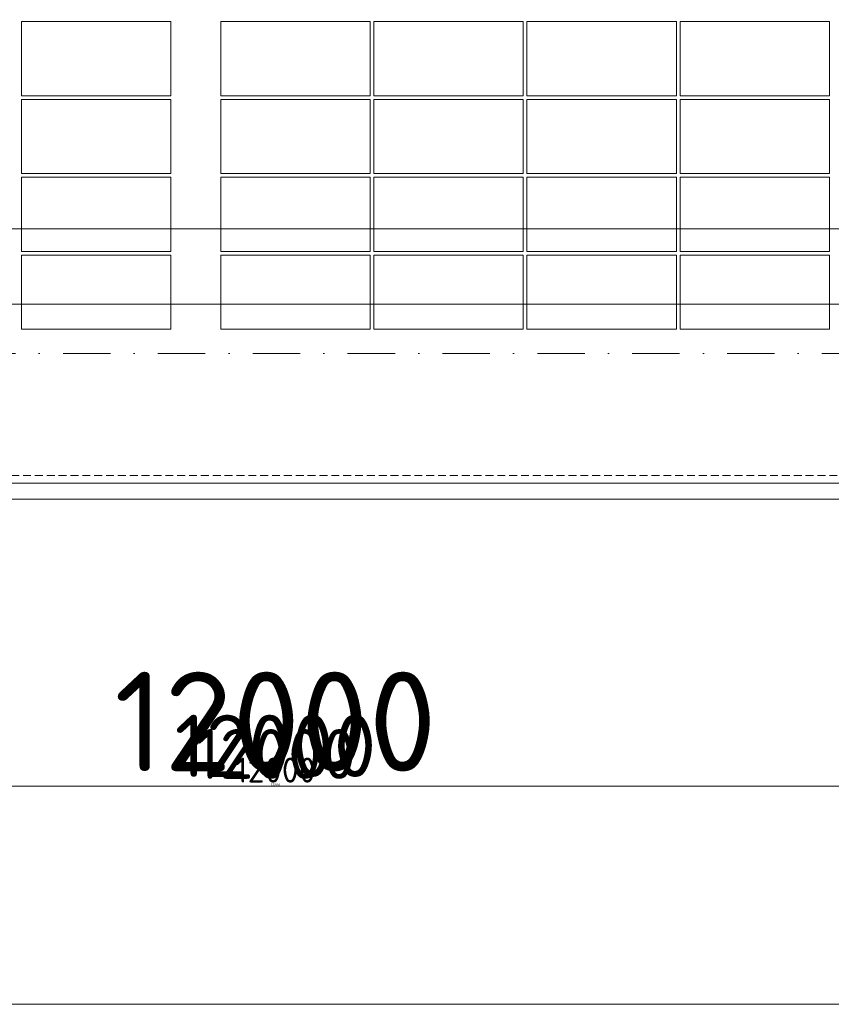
# Model space of a CAD drawing. Header units: millimetres. Extents: x -15830 to 4680139, y -28864 to 2281735.
# Tile 454 of 577: x 320424 to 326944, y 239058 to 246963. Entities that reach past the tile are written whole.
import ezdxf

# ---------------------------------------------------------------- set-up
doc = ezdxf.new("R2010")
doc.units = ezdxf.units.MM
for name, pattern in [('CENTERX2', [101.6, 63.5, -12.7, 12.7, -12.7]), ('DASHDOT', [25.4, 12.7, -6.35, 0, -6.35]), ('DASHED', [19.05, 12.7, -6.35]), ('HIDDEN', [9.525, 6.35, -3.175])]:
    doc.linetypes.add(name, pattern=pattern)
for name, color, linetype, lineweight in [('A99_FVE', 30, 'Continuous', 5), ('A99_N_kce-pod', 7, 'DASHED', 20), ('A99_N_koty-200', 5, 'Continuous', 5), ('A99_N_koty-200 @ 1', 5, 'Continuous', 5), ('A99_N_koty-200 @ 10', 5, 'Continuous', 5), ('A99_N_koty-200 @ 100', 5, 'Continuous', 5), ('A99_N_koty-200 @ 200', 5, 'Continuous', 5), ('A99_N_koty-200 @ 250 (1)', 5, 'Continuous', 5), ('A99_N_koty-200 @ 250 (2)', 5, 'Continuous', 5), ('A99_N_koty-200 @ 400', 5, 'Continuous', 5), ('A99_S_kce-pohl', 7, 'Continuous', 5), ('A99_S_osy', 1, 'CENTERX2', 5)]:
    doc.layers.add(name, color=color, linetype=linetype, lineweight=lineweight)
doc.styles.add('A99_kota', font='isocpeur.ttf', dxfattribs={"height": 2})
doc.dimstyles.new('A99_kota_200 new', dxfattribs={"dimscale": 200, "dimtxt": 2, "dimasz": 1.2, "dimexe": 0.5, "dimexo": 1.5, "dimgap": 0.3, "dimtad": 1, "dimdec": 0, "dimzin": 3, "dimdsep": 46, "dimtxsty": 'A99_kota', "dimblk": 'ARCHTICK', "dimcen": 2.5, "dimazin": 2, "dimtfac": 0.75, "dimtdec": 0, "dimtmove": 2, "dimatfit": 0, "dimfxl": 0, "dimtolj": 1, "dimtzin": 0, "dimlwd": 5, "dimlwe": 5, "dimarcsym": 0})

# ---------------------------------------------------------------- blocks, each defined once
blk = doc.blocks.new('_ArchTick')
at = {"color": 0, "linetype": 'ByBlock', "const_width": 0.15}
blk.add_lwpolyline([(-0.5, -0.5), (0.5, 0.5)], dxfattribs=at)
blk = doc.blocks.new('*D237')
at = {"layer": 'A99_N_koty-200', "color": 0, "linetype": 'Continuous', "lineweight": 5, "ltscale": 10, "transparency": 16777216}
for p, q in [((316479, 241208.3), (316479, 240758.3)), ((328479, 241208.3), (328479, 240758.3)), ((328479, 240808.3), (316479, 240808.3))]:
    blk.add_line(p, q, dxfattribs=at)
at = {"layer": 'Defpoints', "color": 0, "linetype": 'Continuous', "ltscale": 10, "transparency": 16777216}
for p in [(316479, 243683.3), (328479, 243683.3), (316479, 240808.3)]:
    blk.add_point(p, dxfattribs=at)
at = {"layer": 'A99_N_koty-200', "color": 0, "linetype": 'Continuous', "lineweight": 5, "ltscale": 10, "transparency": 16777216, "xscale": 120, "yscale": 120, "zscale": 120, "rotation": 180}
blk.add_blockref('_ArchTick', (316479, 240808.3), dxfattribs=at)
at = {"layer": 'A99_N_koty-200', "color": 0, "linetype": 'Continuous', "lineweight": 5, "ltscale": 10, "transparency": 16777216, "xscale": 120, "yscale": 120, "zscale": 120}
blk.add_blockref('_ArchTick', (328479, 240808.3), dxfattribs=at)
at = {"layer": 'A99_N_koty-200', "color": 0, "linetype": 'Continuous', "ltscale": 10, "transparency": 16777216, "insert": (322479, 240938.3), "char_height": 200, "attachment_point": 5, "style": 'A99_kota'}
blk.add_mtext('\\A1;12000', dxfattribs=at)
blk = doc.blocks.new('*D238')
at = {"layer": 'A99_N_koty-200', "color": 0, "linetype": 'Continuous', "lineweight": 5, "ltscale": 10, "transparency": 16777216}
for p, q in [((316479, 241608.3), (316479, 240708.3)), ((328479, 241608.3), (328479, 240708.3)), ((328479, 240808.3), (316479, 240808.3))]:
    blk.add_line(p, q, dxfattribs=at)
at = {"layer": 'Defpoints', "color": 0, "linetype": 'Continuous', "ltscale": 10, "transparency": 16777216}
for p in [(316479, 243683.3), (328479, 243683.3), (316479, 240808.3)]:
    blk.add_point(p, dxfattribs=at)
at = {"layer": 'A99_N_koty-200', "color": 0, "linetype": 'Continuous', "lineweight": 5, "ltscale": 10, "transparency": 16777216, "xscale": 240, "yscale": 240, "zscale": 240, "rotation": 180}
blk.add_blockref('_ArchTick', (316479, 240808.3), dxfattribs=at)
at = {"layer": 'A99_N_koty-200', "color": 0, "linetype": 'Continuous', "lineweight": 5, "ltscale": 10, "transparency": 16777216, "xscale": 240, "yscale": 240, "zscale": 240}
blk.add_blockref('_ArchTick', (328479, 240808.3), dxfattribs=at)
at = {"layer": 'A99_N_koty-200', "color": 0, "linetype": 'Continuous', "ltscale": 10, "transparency": 16777216, "insert": (322479, 241068.3), "char_height": 400, "attachment_point": 5, "style": 'A99_kota'}
blk.add_mtext('\\A1;12000', dxfattribs=at)
blk = doc.blocks.new('*D239')
at = {"layer": 'A99_N_koty-200', "color": 0, "linetype": 'Continuous', "lineweight": 5, "ltscale": 10, "transparency": 16777216}
for p, q in [((316479, 240812.3), (316479, 240807.8)), ((328479, 240808.3), (316479, 240808.3)), ((328479, 240812.3), (328479, 240807.8))]:
    blk.add_line(p, q, dxfattribs=at)
at = {"layer": 'Defpoints', "color": 0, "linetype": 'Continuous', "ltscale": 10, "transparency": 16777216}
for p in [(316479, 243683.3), (328479, 243683.3), (316479, 240808.3)]:
    blk.add_point(p, dxfattribs=at)
at = {"layer": 'A99_N_koty-200', "color": 0, "linetype": 'Continuous', "lineweight": 5, "ltscale": 10, "transparency": 16777216, "xscale": 1.2, "yscale": 1.2, "zscale": 1.2, "rotation": 180}
blk.add_blockref('_ArchTick', (316479, 240808.3), dxfattribs=at)
at = {"layer": 'A99_N_koty-200', "color": 0, "linetype": 'Continuous', "lineweight": 5, "ltscale": 10, "transparency": 16777216, "xscale": 1.2, "yscale": 1.2, "zscale": 1.2}
blk.add_blockref('_ArchTick', (328479, 240808.3), dxfattribs=at)
at = {"layer": 'A99_N_koty-200', "color": 0, "linetype": 'Continuous', "ltscale": 10, "transparency": 16777216, "insert": (322479, 240809.6), "char_height": 2, "attachment_point": 5, "style": 'A99_kota'}
blk.add_mtext('\\A1;12000', dxfattribs=at)
blk = doc.blocks.new('*D240')
at = {"layer": 'A99_N_koty-200', "color": 0, "linetype": 'Continuous', "lineweight": 5, "ltscale": 10, "transparency": 16777216}
for p, q in [((316479, 242408.3), (316479, 240608.3)), ((328479, 242408.3), (328479, 240608.3)), ((328479, 240808.3), (316479, 240808.3))]:
    blk.add_line(p, q, dxfattribs=at)
at = {"layer": 'Defpoints', "color": 0, "linetype": 'Continuous', "ltscale": 10, "transparency": 16777216}
for p in [(316479, 243683.3), (328479, 243683.3), (316479, 240808.3)]:
    blk.add_point(p, dxfattribs=at)
at = {"layer": 'A99_N_koty-200', "color": 0, "linetype": 'Continuous', "lineweight": 5, "ltscale": 10, "transparency": 16777216, "xscale": 480, "yscale": 480, "zscale": 480, "rotation": 180}
blk.add_blockref('_ArchTick', (316479, 240808.3), dxfattribs=at)
at = {"layer": 'A99_N_koty-200', "color": 0, "linetype": 'Continuous', "lineweight": 5, "ltscale": 10, "transparency": 16777216, "xscale": 480, "yscale": 480, "zscale": 480}
blk.add_blockref('_ArchTick', (328479, 240808.3), dxfattribs=at)
at = {"layer": 'A99_N_koty-200', "color": 0, "linetype": 'Continuous', "ltscale": 10, "transparency": 16777216, "insert": (322479, 241328.3), "char_height": 800, "attachment_point": 5, "style": 'A99_kota'}
blk.add_mtext('\\A1;12000', dxfattribs=at)
blk = doc.blocks.new('*D241')
at = {"layer": 'A99_N_koty-200', "color": 0, "linetype": 'Continuous', "lineweight": 5, "ltscale": 10, "transparency": 16777216}
for p, q in [((316479, 240848.3), (316479, 240803.3)), ((328479, 240808.3), (316479, 240808.3)), ((328479, 240848.3), (328479, 240803.3))]:
    blk.add_line(p, q, dxfattribs=at)
at = {"layer": 'Defpoints', "color": 0, "linetype": 'Continuous', "ltscale": 10, "transparency": 16777216}
for p in [(316479, 243683.3), (328479, 243683.3), (316479, 240808.3)]:
    blk.add_point(p, dxfattribs=at)
at = {"layer": 'A99_N_koty-200', "color": 0, "linetype": 'Continuous', "lineweight": 5, "ltscale": 10, "transparency": 16777216, "xscale": 12, "yscale": 12, "zscale": 12, "rotation": 180}
blk.add_blockref('_ArchTick', (316479, 240808.3), dxfattribs=at)
at = {"layer": 'A99_N_koty-200', "color": 0, "linetype": 'Continuous', "lineweight": 5, "ltscale": 10, "transparency": 16777216, "xscale": 12, "yscale": 12, "zscale": 12}
blk.add_blockref('_ArchTick', (328479, 240808.3), dxfattribs=at)
at = {"layer": 'A99_N_koty-200', "color": 0, "linetype": 'Continuous', "ltscale": 10, "transparency": 16777216, "insert": (322479, 240821.3), "char_height": 20, "attachment_point": 5, "style": 'A99_kota'}
blk.add_mtext('\\A1;12000', dxfattribs=at)
blk = doc.blocks.new('*D242')
at = {"layer": 'A99_N_koty-200', "color": 0, "linetype": 'Continuous', "lineweight": 5, "ltscale": 10, "transparency": 16777216}
for p, q in [((316479, 241808.3), (316479, 240683.3)), ((328479, 241808.3), (328479, 240683.3)), ((328479, 240808.3), (316479, 240808.3))]:
    blk.add_line(p, q, dxfattribs=at)
at = {"layer": 'Defpoints', "color": 0, "linetype": 'Continuous', "ltscale": 10, "transparency": 16777216}
for p in [(316479, 243683.3), (328479, 243683.3), (316479, 240808.3)]:
    blk.add_point(p, dxfattribs=at)
at = {"layer": 'A99_N_koty-200', "color": 0, "linetype": 'Continuous', "lineweight": 5, "ltscale": 10, "transparency": 16777216, "xscale": 300, "yscale": 300, "zscale": 300, "rotation": 180}
blk.add_blockref('_ArchTick', (316479, 240808.3), dxfattribs=at)
at = {"layer": 'A99_N_koty-200', "color": 0, "linetype": 'Continuous', "lineweight": 5, "ltscale": 10, "transparency": 16777216, "xscale": 300, "yscale": 300, "zscale": 300}
blk.add_blockref('_ArchTick', (328479, 240808.3), dxfattribs=at)
at = {"layer": 'A99_N_koty-200', "color": 0, "linetype": 'Continuous', "ltscale": 10, "transparency": 16777216, "insert": (322479, 241133.3), "char_height": 500, "attachment_point": 5, "style": 'A99_kota'}
blk.add_mtext('\\A1;12000', dxfattribs=at)
blk = doc.blocks.new('*D243')
at = {"layer": 'A99_N_koty-200', "color": 0, "linetype": 'Continuous', "lineweight": 5, "ltscale": 10, "transparency": 16777216}
for p, q in [((316479, 241808.3), (316479, 240683.3)), ((328479, 241808.3), (328479, 240683.3)), ((328479, 240808.3), (316479, 240808.3))]:
    blk.add_line(p, q, dxfattribs=at)
at = {"layer": 'Defpoints', "color": 0, "linetype": 'Continuous', "ltscale": 10, "transparency": 16777216}
for p in [(316479, 243683.3), (328479, 243683.3), (316479, 240808.3)]:
    blk.add_point(p, dxfattribs=at)
at = {"layer": 'A99_N_koty-200', "color": 0, "linetype": 'Continuous', "lineweight": 5, "ltscale": 10, "transparency": 16777216, "xscale": 300, "yscale": 300, "zscale": 300, "rotation": 180}
blk.add_blockref('_ArchTick', (316479, 240808.3), dxfattribs=at)
at = {"layer": 'A99_N_koty-200', "color": 0, "linetype": 'Continuous', "lineweight": 5, "ltscale": 10, "transparency": 16777216, "xscale": 300, "yscale": 300, "zscale": 300}
blk.add_blockref('_ArchTick', (328479, 240808.3), dxfattribs=at)
at = {"layer": 'A99_N_koty-200', "color": 0, "linetype": 'Continuous', "ltscale": 10, "transparency": 16777216, "insert": (322479, 241133.3), "char_height": 500, "attachment_point": 5, "style": 'A99_kota'}
blk.add_mtext('\\A1;12000', dxfattribs=at)
blk = doc.blocks.new('*D314')
at = {"layer": 'A99_N_koty-200', "color": 0, "linetype": 'Continuous', "lineweight": 5, "ltscale": 10, "transparency": 16777216}
for p, q in [((213329, 239458.3), (213329, 239008.3)), ((352804.5, 239458.3), (352804.5, 239008.3)), ((352804.5, 239058.3), (213329, 239058.3))]:
    blk.add_line(p, q, dxfattribs=at)
at = {"layer": 'Defpoints', "color": 0, "linetype": 'Continuous', "ltscale": 10, "transparency": 16777216}
for p in [(213329, 242988.3), (352804.5, 242988.3), (213329, 239058.3)]:
    blk.add_point(p, dxfattribs=at)
at = {"layer": 'A99_N_koty-200', "color": 0, "linetype": 'Continuous', "lineweight": 5, "ltscale": 10, "transparency": 16777216, "xscale": 120, "yscale": 120, "zscale": 120, "rotation": 180}
blk.add_blockref('_ArchTick', (213329, 239058.3), dxfattribs=at)
at = {"layer": 'A99_N_koty-200', "color": 0, "linetype": 'Continuous', "lineweight": 5, "ltscale": 10, "transparency": 16777216, "xscale": 120, "yscale": 120, "zscale": 120}
blk.add_blockref('_ArchTick', (352804.5, 239058.3), dxfattribs=at)
at = {"layer": 'A99_N_koty-200', "color": 0, "linetype": 'Continuous', "ltscale": 10, "transparency": 16777216, "insert": (283066.7, 239188.3), "char_height": 200, "attachment_point": 5, "style": 'A99_kota'}
blk.add_mtext('\\A1;139476', dxfattribs=at)
blk = doc.blocks.new('*D315')
at = {"layer": 'A99_N_koty-200', "color": 0, "linetype": 'Continuous', "lineweight": 5, "ltscale": 10, "transparency": 16777216}
for p, q in [((213329, 239858.3), (213329, 238958.3)), ((352804.5, 239858.3), (352804.5, 238958.3)), ((352804.5, 239058.3), (213329, 239058.3))]:
    blk.add_line(p, q, dxfattribs=at)
at = {"layer": 'Defpoints', "color": 0, "linetype": 'Continuous', "ltscale": 10, "transparency": 16777216}
for p in [(213329, 242988.3), (352804.5, 242988.3), (213329, 239058.3)]:
    blk.add_point(p, dxfattribs=at)
at = {"layer": 'A99_N_koty-200', "color": 0, "linetype": 'Continuous', "lineweight": 5, "ltscale": 10, "transparency": 16777216, "xscale": 240, "yscale": 240, "zscale": 240, "rotation": 180}
blk.add_blockref('_ArchTick', (213329, 239058.3), dxfattribs=at)
at = {"layer": 'A99_N_koty-200', "color": 0, "linetype": 'Continuous', "lineweight": 5, "ltscale": 10, "transparency": 16777216, "xscale": 240, "yscale": 240, "zscale": 240}
blk.add_blockref('_ArchTick', (352804.5, 239058.3), dxfattribs=at)
at = {"layer": 'A99_N_koty-200', "color": 0, "linetype": 'Continuous', "ltscale": 10, "transparency": 16777216, "insert": (283066.7, 239318.3), "char_height": 400, "attachment_point": 5, "style": 'A99_kota'}
blk.add_mtext('\\A1;139476', dxfattribs=at)
blk = doc.blocks.new('*D316')
at = {"layer": 'A99_N_koty-200', "color": 0, "linetype": 'Continuous', "lineweight": 5, "ltscale": 10, "transparency": 16777216}
for p, q in [((213329, 239062.3), (213329, 239057.8)), ((352804.5, 239058.3), (213329, 239058.3)), ((352804.5, 239062.3), (352804.5, 239057.8))]:
    blk.add_line(p, q, dxfattribs=at)
at = {"layer": 'Defpoints', "color": 0, "linetype": 'Continuous', "ltscale": 10, "transparency": 16777216}
for p in [(213329, 242988.3), (352804.5, 242988.3), (213329, 239058.3)]:
    blk.add_point(p, dxfattribs=at)
at = {"layer": 'A99_N_koty-200', "color": 0, "linetype": 'Continuous', "lineweight": 5, "ltscale": 10, "transparency": 16777216, "xscale": 1.2, "yscale": 1.2, "zscale": 1.2, "rotation": 180}
blk.add_blockref('_ArchTick', (213329, 239058.3), dxfattribs=at)
at = {"layer": 'A99_N_koty-200', "color": 0, "linetype": 'Continuous', "lineweight": 5, "ltscale": 10, "transparency": 16777216, "xscale": 1.2, "yscale": 1.2, "zscale": 1.2}
blk.add_blockref('_ArchTick', (352804.5, 239058.3), dxfattribs=at)
at = {"layer": 'A99_N_koty-200', "color": 0, "linetype": 'Continuous', "ltscale": 10, "transparency": 16777216, "insert": (283066.7, 239059.6), "char_height": 2, "attachment_point": 5, "style": 'A99_kota'}
blk.add_mtext('\\A1;139476', dxfattribs=at)
blk = doc.blocks.new('*D317')
at = {"layer": 'A99_N_koty-200', "color": 0, "linetype": 'Continuous', "lineweight": 5, "ltscale": 10, "transparency": 16777216}
for p, q in [((213329, 240658.3), (213329, 238858.3)), ((352804.5, 240658.3), (352804.5, 238858.3)), ((352804.5, 239058.3), (213329, 239058.3))]:
    blk.add_line(p, q, dxfattribs=at)
at = {"layer": 'Defpoints', "color": 0, "linetype": 'Continuous', "ltscale": 10, "transparency": 16777216}
for p in [(213329, 242988.3), (352804.5, 242988.3), (213329, 239058.3)]:
    blk.add_point(p, dxfattribs=at)
at = {"layer": 'A99_N_koty-200', "color": 0, "linetype": 'Continuous', "lineweight": 5, "ltscale": 10, "transparency": 16777216, "xscale": 480, "yscale": 480, "zscale": 480, "rotation": 180}
blk.add_blockref('_ArchTick', (213329, 239058.3), dxfattribs=at)
at = {"layer": 'A99_N_koty-200', "color": 0, "linetype": 'Continuous', "lineweight": 5, "ltscale": 10, "transparency": 16777216, "xscale": 480, "yscale": 480, "zscale": 480}
blk.add_blockref('_ArchTick', (352804.5, 239058.3), dxfattribs=at)
at = {"layer": 'A99_N_koty-200', "color": 0, "linetype": 'Continuous', "ltscale": 10, "transparency": 16777216, "insert": (283066.7, 239578.3), "char_height": 800, "attachment_point": 5, "style": 'A99_kota'}
blk.add_mtext('\\A1;139476', dxfattribs=at)
blk = doc.blocks.new('*D318')
at = {"layer": 'A99_N_koty-200', "color": 0, "linetype": 'Continuous', "lineweight": 5, "ltscale": 10, "transparency": 16777216}
for p, q in [((213329, 239098.3), (213329, 239053.3)), ((352804.5, 239058.3), (213329, 239058.3)), ((352804.5, 239098.3), (352804.5, 239053.3))]:
    blk.add_line(p, q, dxfattribs=at)
at = {"layer": 'Defpoints', "color": 0, "linetype": 'Continuous', "ltscale": 10, "transparency": 16777216}
for p in [(213329, 242988.3), (352804.5, 242988.3), (213329, 239058.3)]:
    blk.add_point(p, dxfattribs=at)
at = {"layer": 'A99_N_koty-200', "color": 0, "linetype": 'Continuous', "lineweight": 5, "ltscale": 10, "transparency": 16777216, "xscale": 12, "yscale": 12, "zscale": 12, "rotation": 180}
blk.add_blockref('_ArchTick', (213329, 239058.3), dxfattribs=at)
at = {"layer": 'A99_N_koty-200', "color": 0, "linetype": 'Continuous', "lineweight": 5, "ltscale": 10, "transparency": 16777216, "xscale": 12, "yscale": 12, "zscale": 12}
blk.add_blockref('_ArchTick', (352804.5, 239058.3), dxfattribs=at)
at = {"layer": 'A99_N_koty-200', "color": 0, "linetype": 'Continuous', "ltscale": 10, "transparency": 16777216, "insert": (283066.7, 239071.3), "char_height": 20, "attachment_point": 5, "style": 'A99_kota'}
blk.add_mtext('\\A1;139476', dxfattribs=at)
blk = doc.blocks.new('*D319')
at = {"layer": 'A99_N_koty-200', "color": 0, "linetype": 'Continuous', "lineweight": 5, "ltscale": 10, "transparency": 16777216}
for p, q in [((213329, 240058.3), (213329, 238933.3)), ((352804.5, 240058.3), (352804.5, 238933.3)), ((352804.5, 239058.3), (213329, 239058.3))]:
    blk.add_line(p, q, dxfattribs=at)
at = {"layer": 'Defpoints', "color": 0, "linetype": 'Continuous', "ltscale": 10, "transparency": 16777216}
for p in [(213329, 242988.3), (352804.5, 242988.3), (213329, 239058.3)]:
    blk.add_point(p, dxfattribs=at)
at = {"layer": 'A99_N_koty-200', "color": 0, "linetype": 'Continuous', "lineweight": 5, "ltscale": 10, "transparency": 16777216, "xscale": 300, "yscale": 300, "zscale": 300, "rotation": 180}
blk.add_blockref('_ArchTick', (213329, 239058.3), dxfattribs=at)
at = {"layer": 'A99_N_koty-200', "color": 0, "linetype": 'Continuous', "lineweight": 5, "ltscale": 10, "transparency": 16777216, "xscale": 300, "yscale": 300, "zscale": 300}
blk.add_blockref('_ArchTick', (352804.5, 239058.3), dxfattribs=at)
at = {"layer": 'A99_N_koty-200', "color": 0, "linetype": 'Continuous', "ltscale": 10, "transparency": 16777216, "insert": (283066.7, 239383.3), "char_height": 500, "attachment_point": 5, "style": 'A99_kota'}
blk.add_mtext('\\A1;139476', dxfattribs=at)
blk = doc.blocks.new('*D320')
at = {"layer": 'A99_N_koty-200', "color": 0, "linetype": 'Continuous', "lineweight": 5, "ltscale": 10, "transparency": 16777216}
for p, q in [((213329, 240058.3), (213329, 238933.3)), ((352804.5, 240058.3), (352804.5, 238933.3)), ((352804.5, 239058.3), (213329, 239058.3))]:
    blk.add_line(p, q, dxfattribs=at)
at = {"layer": 'Defpoints', "color": 0, "linetype": 'Continuous', "ltscale": 10, "transparency": 16777216}
for p in [(213329, 242988.3), (352804.5, 242988.3), (213329, 239058.3)]:
    blk.add_point(p, dxfattribs=at)
at = {"layer": 'A99_N_koty-200', "color": 0, "linetype": 'Continuous', "lineweight": 5, "ltscale": 10, "transparency": 16777216, "xscale": 300, "yscale": 300, "zscale": 300, "rotation": 180}
blk.add_blockref('_ArchTick', (213329, 239058.3), dxfattribs=at)
at = {"layer": 'A99_N_koty-200', "color": 0, "linetype": 'Continuous', "lineweight": 5, "ltscale": 10, "transparency": 16777216, "xscale": 300, "yscale": 300, "zscale": 300}
blk.add_blockref('_ArchTick', (352804.5, 239058.3), dxfattribs=at)
at = {"layer": 'A99_N_koty-200', "color": 0, "linetype": 'Continuous', "ltscale": 10, "transparency": 16777216, "insert": (283066.7, 239383.3), "char_height": 500, "attachment_point": 5, "style": 'A99_kota'}
blk.add_mtext('\\A1;139476', dxfattribs=at)
blk = doc.blocks.new('*D114')
at = {"layer": 'A99_N_koty-200', "color": 0, "linetype": 'Continuous', "lineweight": 5, "ltscale": 10, "transparency": 16777216}
for p, q in [((292209, 244483.3), (292209, 245383.3)), ((329424, 244483.3), (329424, 245383.3)), ((292209, 245283.3), (329424, 245283.3))]:
    blk.add_line(p, q, dxfattribs=at)
at = {"layer": 'Defpoints', "color": 0, "linetype": 'Continuous', "ltscale": 10, "transparency": 16777216}
for p in [(329424, 245283.3), (292209, 243203.3), (329424, 243203.3)]:
    blk.add_point(p, dxfattribs=at)
at = {"layer": 'A99_N_koty-200', "color": 0, "linetype": 'Continuous', "lineweight": 5, "ltscale": 10, "transparency": 16777216, "xscale": 240, "yscale": 240, "zscale": 240, "rotation": 180}
blk.add_blockref('_ArchTick', (292209, 245283.3), dxfattribs=at)
at = {"layer": 'A99_N_koty-200', "color": 0, "linetype": 'Continuous', "lineweight": 5, "ltscale": 10, "transparency": 16777216, "xscale": 240, "yscale": 240, "zscale": 240}
blk.add_blockref('_ArchTick', (329424, 245283.3), dxfattribs=at)
at = {"layer": 'A99_N_koty-200', "color": 0, "linetype": 'Continuous', "ltscale": 10, "transparency": 16777216, "insert": (310816.5, 245543.3), "char_height": 400, "attachment_point": 5, "style": 'A99_kota'}
blk.add_mtext('\\A1;37215', dxfattribs=at)
blk = doc.blocks.new('*D115')
at = {"layer": 'A99_N_koty-200', "color": 0, "linetype": 'Continuous', "lineweight": 5, "ltscale": 10, "transparency": 16777216}
for p, q in [((292209, 244278.3), (292209, 244728.3)), ((292209, 244678.3), (329424, 244678.3)), ((329424, 244278.3), (329424, 244728.3))]:
    blk.add_line(p, q, dxfattribs=at)
at = {"layer": 'Defpoints', "color": 0, "linetype": 'Continuous', "ltscale": 10, "transparency": 16777216}
for p in [(329424, 244678.3), (292209, 243203.3), (329424, 243203.3)]:
    blk.add_point(p, dxfattribs=at)
at = {"layer": 'A99_N_koty-200', "color": 0, "linetype": 'Continuous', "lineweight": 5, "ltscale": 10, "transparency": 16777216, "xscale": 120, "yscale": 120, "zscale": 120, "rotation": 180}
blk.add_blockref('_ArchTick', (292209, 244678.3), dxfattribs=at)
at = {"layer": 'A99_N_koty-200', "color": 0, "linetype": 'Continuous', "lineweight": 5, "ltscale": 10, "transparency": 16777216, "xscale": 120, "yscale": 120, "zscale": 120}
blk.add_blockref('_ArchTick', (329424, 244678.3), dxfattribs=at)
at = {"layer": 'A99_N_koty-200', "color": 0, "linetype": 'Continuous', "ltscale": 10, "transparency": 16777216, "insert": (310816.5, 244808.3), "char_height": 200, "attachment_point": 5, "style": 'A99_kota'}
blk.add_mtext('\\A1;37215', dxfattribs=at)
blk = doc.blocks.new('*D116')
at = {"layer": 'A99_N_koty-200', "color": 0, "linetype": 'Continuous', "lineweight": 5, "ltscale": 10, "transparency": 16777216}
for p, q in [((292209, 244674.3), (292209, 244678.8)), ((292209, 244678.3), (329424, 244678.3)), ((329424, 244674.3), (329424, 244678.8))]:
    blk.add_line(p, q, dxfattribs=at)
at = {"layer": 'Defpoints', "color": 0, "linetype": 'Continuous', "ltscale": 10, "transparency": 16777216}
for p in [(329424, 244678.3), (292209, 243203.3), (329424, 243203.3)]:
    blk.add_point(p, dxfattribs=at)
at = {"layer": 'A99_N_koty-200', "color": 0, "linetype": 'Continuous', "lineweight": 5, "ltscale": 10, "transparency": 16777216, "xscale": 1.2, "yscale": 1.2, "zscale": 1.2, "rotation": 180}
blk.add_blockref('_ArchTick', (292209, 244678.3), dxfattribs=at)
at = {"layer": 'A99_N_koty-200', "color": 0, "linetype": 'Continuous', "lineweight": 5, "ltscale": 10, "transparency": 16777216, "xscale": 1.2, "yscale": 1.2, "zscale": 1.2}
blk.add_blockref('_ArchTick', (329424, 244678.3), dxfattribs=at)
at = {"layer": 'A99_N_koty-200', "color": 0, "linetype": 'Continuous', "ltscale": 10, "transparency": 16777216, "insert": (310816.5, 244679.6), "char_height": 2, "attachment_point": 5, "style": 'A99_kota'}
blk.add_mtext('\\A1;37215', dxfattribs=at)
blk = doc.blocks.new('*D117')
at = {"layer": 'A99_N_koty-200', "color": 0, "linetype": 'Continuous', "lineweight": 5, "ltscale": 10, "transparency": 16777216}
for p, q in [((292209, 243803.3), (292209, 244878.3)), ((329424, 243803.3), (329424, 244878.3)), ((292209, 244678.3), (329424, 244678.3))]:
    blk.add_line(p, q, dxfattribs=at)
at = {"layer": 'Defpoints', "color": 0, "linetype": 'Continuous', "ltscale": 10, "transparency": 16777216}
for p in [(329424, 244678.3), (292209, 243203.3), (329424, 243203.3)]:
    blk.add_point(p, dxfattribs=at)
at = {"layer": 'A99_N_koty-200', "color": 0, "linetype": 'Continuous', "lineweight": 5, "ltscale": 10, "transparency": 16777216, "xscale": 480, "yscale": 480, "zscale": 480, "rotation": 180}
blk.add_blockref('_ArchTick', (292209, 244678.3), dxfattribs=at)
at = {"layer": 'A99_N_koty-200', "color": 0, "linetype": 'Continuous', "lineweight": 5, "ltscale": 10, "transparency": 16777216, "xscale": 480, "yscale": 480, "zscale": 480}
blk.add_blockref('_ArchTick', (329424, 244678.3), dxfattribs=at)
at = {"layer": 'A99_N_koty-200', "color": 0, "linetype": 'Continuous', "ltscale": 10, "transparency": 16777216, "insert": (310816.5, 245198.3), "char_height": 800, "attachment_point": 5, "style": 'A99_kota'}
blk.add_mtext('\\A1;37215', dxfattribs=at)
blk = doc.blocks.new('*D118')
at = {"layer": 'A99_N_koty-200', "color": 0, "linetype": 'Continuous', "lineweight": 5, "ltscale": 10, "transparency": 16777216}
for p, q in [((292209, 244638.3), (292209, 244683.3)), ((292209, 244678.3), (329424, 244678.3)), ((329424, 244638.3), (329424, 244683.3))]:
    blk.add_line(p, q, dxfattribs=at)
at = {"layer": 'Defpoints', "color": 0, "linetype": 'Continuous', "ltscale": 10, "transparency": 16777216}
for p in [(329424, 244678.3), (292209, 243203.3), (329424, 243203.3)]:
    blk.add_point(p, dxfattribs=at)
at = {"layer": 'A99_N_koty-200', "color": 0, "linetype": 'Continuous', "lineweight": 5, "ltscale": 10, "transparency": 16777216, "xscale": 12, "yscale": 12, "zscale": 12, "rotation": 180}
blk.add_blockref('_ArchTick', (292209, 244678.3), dxfattribs=at)
at = {"layer": 'A99_N_koty-200', "color": 0, "linetype": 'Continuous', "lineweight": 5, "ltscale": 10, "transparency": 16777216, "xscale": 12, "yscale": 12, "zscale": 12}
blk.add_blockref('_ArchTick', (329424, 244678.3), dxfattribs=at)
at = {"layer": 'A99_N_koty-200', "color": 0, "linetype": 'Continuous', "ltscale": 10, "transparency": 16777216, "insert": (310816.5, 244691.3), "char_height": 20, "attachment_point": 5, "style": 'A99_kota'}
blk.add_mtext('\\A1;37215', dxfattribs=at)
blk = doc.blocks.new('*D119')
at = {"layer": 'A99_N_koty-200', "color": 0, "linetype": 'Continuous', "lineweight": 5, "ltscale": 10, "transparency": 16777216}
for p, q in [((292209, 243678.3), (292209, 244803.3)), ((329424, 243678.3), (329424, 244803.3)), ((292209, 244678.3), (329424, 244678.3))]:
    blk.add_line(p, q, dxfattribs=at)
at = {"layer": 'Defpoints', "color": 0, "linetype": 'Continuous', "ltscale": 10, "transparency": 16777216}
for p in [(329424, 244678.3), (292209, 243203.3), (329424, 243203.3)]:
    blk.add_point(p, dxfattribs=at)
at = {"layer": 'A99_N_koty-200', "color": 0, "linetype": 'Continuous', "lineweight": 5, "ltscale": 10, "transparency": 16777216, "xscale": 300, "yscale": 300, "zscale": 300, "rotation": 180}
blk.add_blockref('_ArchTick', (292209, 244678.3), dxfattribs=at)
at = {"layer": 'A99_N_koty-200', "color": 0, "linetype": 'Continuous', "lineweight": 5, "ltscale": 10, "transparency": 16777216, "xscale": 300, "yscale": 300, "zscale": 300}
blk.add_blockref('_ArchTick', (329424, 244678.3), dxfattribs=at)
at = {"layer": 'A99_N_koty-200', "color": 0, "linetype": 'Continuous', "ltscale": 10, "transparency": 16777216, "insert": (310816.5, 245003.3), "char_height": 500, "attachment_point": 5, "style": 'A99_kota'}
blk.add_mtext('\\A1;37215', dxfattribs=at)
blk = doc.blocks.new('*D120')
at = {"layer": 'A99_N_koty-200', "color": 0, "linetype": 'Continuous', "lineweight": 5, "ltscale": 10, "transparency": 16777216}
for p, q in [((292209, 243678.3), (292209, 244803.3)), ((329424, 243678.3), (329424, 244803.3)), ((292209, 244678.3), (329424, 244678.3))]:
    blk.add_line(p, q, dxfattribs=at)
at = {"layer": 'Defpoints', "color": 0, "linetype": 'Continuous', "ltscale": 10, "transparency": 16777216}
for p in [(329424, 244678.3), (292209, 243203.3), (329424, 243203.3)]:
    blk.add_point(p, dxfattribs=at)
at = {"layer": 'A99_N_koty-200', "color": 0, "linetype": 'Continuous', "lineweight": 5, "ltscale": 10, "transparency": 16777216, "xscale": 300, "yscale": 300, "zscale": 300, "rotation": 180}
blk.add_blockref('_ArchTick', (292209, 244678.3), dxfattribs=at)
at = {"layer": 'A99_N_koty-200', "color": 0, "linetype": 'Continuous', "lineweight": 5, "ltscale": 10, "transparency": 16777216, "xscale": 300, "yscale": 300, "zscale": 300}
blk.add_blockref('_ArchTick', (329424, 244678.3), dxfattribs=at)
at = {"layer": 'A99_N_koty-200', "color": 0, "linetype": 'Continuous', "ltscale": 10, "transparency": 16777216, "insert": (310816.5, 245003.3), "char_height": 500, "attachment_point": 5, "style": 'A99_kota'}
blk.add_mtext('\\A1;37215', dxfattribs=at)
blk = doc.blocks.new('*U785')
at = {"layer": 'A99_N_koty-200 @ 1', "linetype": 'Continuous', "ltscale": 10}
dim = blk.add_linear_dim(base=(316479, 240808.3), p1=(328479, 243683.3), p2=(316479, 243683.3), angle=180, dimstyle='A99_kota_200 new', override={"dimscale": 1, "dimtix": 1, "dimtofl": 1, "dimtmove": 1, "dimatfit": 1}, dxfattribs=at)
dim.commit()
dim.dimension.update_dxf_attribs({"geometry": '*D239', "text_midpoint": (322479, 240809.6)})
at = {"layer": 'A99_N_koty-200 @ 10', "linetype": 'Continuous', "ltscale": 10}
dim = blk.add_linear_dim(base=(316479, 240808.3), p1=(328479, 243683.3), p2=(316479, 243683.3), angle=180, dimstyle='A99_kota_200 new', override={"dimscale": 10, "dimtix": 1, "dimtofl": 1, "dimtmove": 1, "dimatfit": 1}, dxfattribs=at)
dim.commit()
dim.dimension.update_dxf_attribs({"geometry": '*D241', "text_midpoint": (322479, 240821.3)})
at = {"layer": 'A99_N_koty-200 @ 100', "linetype": 'Continuous', "ltscale": 10}
dim = blk.add_linear_dim(base=(316479, 240808.3), p1=(328479, 243683.3), p2=(316479, 243683.3), angle=180, dimstyle='A99_kota_200 new', override={"dimscale": 100, "dimtix": 1, "dimtofl": 1, "dimtmove": 1, "dimatfit": 1}, dxfattribs=at)
dim.commit()
dim.dimension.update_dxf_attribs({"geometry": '*D237', "text_midpoint": (322479, 240938.3)})
at = {"layer": 'A99_N_koty-200 @ 200', "linetype": 'Continuous', "ltscale": 10}
dim = blk.add_linear_dim(base=(316479, 240808.3), p1=(328479, 243683.3), p2=(316479, 243683.3), angle=180, dimstyle='A99_kota_200 new', override={"dimscale": 200, "dimtix": 1, "dimtofl": 1, "dimtmove": 1, "dimatfit": 1}, dxfattribs=at)
dim.commit()
dim.dimension.update_dxf_attribs({"geometry": '*D238', "text_midpoint": (322479, 241068.3)})
at = {"layer": 'A99_N_koty-200 @ 250 (1)', "linetype": 'Continuous', "ltscale": 10}
dim = blk.add_linear_dim(base=(316479, 240808.3), p1=(328479, 243683.3), p2=(316479, 243683.3), angle=180, dimstyle='A99_kota_200 new', override={"dimscale": 250, "dimtix": 1, "dimtofl": 1, "dimtmove": 1, "dimatfit": 1}, dxfattribs=at)
dim.commit()
dim.dimension.update_dxf_attribs({"geometry": '*D242', "text_midpoint": (322479, 241133.3)})
at = {"layer": 'A99_N_koty-200 @ 250 (2)', "linetype": 'Continuous', "ltscale": 10}
dim = blk.add_linear_dim(base=(316479, 240808.3), p1=(328479, 243683.3), p2=(316479, 243683.3), angle=180, dimstyle='A99_kota_200 new', override={"dimscale": 250, "dimtix": 1, "dimtofl": 1, "dimtmove": 1, "dimatfit": 1}, dxfattribs=at)
dim.commit()
dim.dimension.update_dxf_attribs({"geometry": '*D243', "text_midpoint": (322479, 241133.3)})
at = {"layer": 'A99_N_koty-200 @ 400', "linetype": 'Continuous', "ltscale": 10}
dim = blk.add_linear_dim(base=(316479, 240808.3), p1=(328479, 243683.3), p2=(316479, 243683.3), angle=180, dimstyle='A99_kota_200 new', override={"dimscale": 400, "dimtix": 1, "dimtofl": 1, "dimtmove": 1, "dimatfit": 1}, dxfattribs=at)
dim.commit()
dim.dimension.update_dxf_attribs({"geometry": '*D240', "text_midpoint": (322479, 241328.3)})
blk = doc.blocks.new('*U796')
at = {"layer": 'A99_N_koty-200 @ 1', "linetype": 'Continuous', "ltscale": 10}
dim = blk.add_linear_dim(base=(213328.9503, 239058.2521), p1=(352804.496, 242988.2521), p2=(213328.9503, 242988.2521), angle=180, dimstyle='A99_kota_200 new', override={"dimscale": 1, "dimtix": 1, "dimtofl": 1, "dimtmove": 1, "dimatfit": 1}, dxfattribs=at)
dim.commit()
dim.dimension.update_dxf_attribs({"geometry": '*D316', "text_midpoint": (283066.7231, 239059.5521)})
at = {"layer": 'A99_N_koty-200 @ 10', "linetype": 'Continuous', "ltscale": 10}
dim = blk.add_linear_dim(base=(213328.9503, 239058.2521), p1=(352804.496, 242988.2521), p2=(213328.9503, 242988.2521), angle=180, dimstyle='A99_kota_200 new', override={"dimscale": 10, "dimtix": 1, "dimtofl": 1, "dimtmove": 1, "dimatfit": 1}, dxfattribs=at)
dim.commit()
dim.dimension.update_dxf_attribs({"geometry": '*D318', "text_midpoint": (283066.7231, 239071.2521)})
at = {"layer": 'A99_N_koty-200 @ 100', "linetype": 'Continuous', "ltscale": 10}
dim = blk.add_linear_dim(base=(213328.9503, 239058.2521), p1=(352804.496, 242988.2521), p2=(213328.9503, 242988.2521), angle=180, dimstyle='A99_kota_200 new', override={"dimscale": 100, "dimtix": 1, "dimtofl": 1, "dimtmove": 1, "dimatfit": 1}, dxfattribs=at)
dim.commit()
dim.dimension.update_dxf_attribs({"geometry": '*D314', "text_midpoint": (283066.7231, 239188.2521)})
at = {"layer": 'A99_N_koty-200 @ 200', "linetype": 'Continuous', "ltscale": 10}
dim = blk.add_linear_dim(base=(213328.9503, 239058.2521), p1=(352804.496, 242988.2521), p2=(213328.9503, 242988.2521), angle=180, dimstyle='A99_kota_200 new', override={"dimscale": 200, "dimtix": 1, "dimtofl": 1, "dimtmove": 1, "dimatfit": 1}, dxfattribs=at)
dim.commit()
dim.dimension.update_dxf_attribs({"geometry": '*D315', "text_midpoint": (283066.7231, 239318.2521)})
at = {"layer": 'A99_N_koty-200 @ 250 (1)', "linetype": 'Continuous', "ltscale": 10}
dim = blk.add_linear_dim(base=(213328.9503, 239058.2521), p1=(352804.496, 242988.2521), p2=(213328.9503, 242988.2521), angle=180, dimstyle='A99_kota_200 new', override={"dimscale": 250, "dimtix": 1, "dimtofl": 1, "dimtmove": 1, "dimatfit": 1}, dxfattribs=at)
dim.commit()
dim.dimension.update_dxf_attribs({"geometry": '*D319', "text_midpoint": (283066.7231, 239383.2521)})
at = {"layer": 'A99_N_koty-200 @ 250 (2)', "linetype": 'Continuous', "ltscale": 10}
dim = blk.add_linear_dim(base=(213328.9503, 239058.2521), p1=(352804.496, 242988.2521), p2=(213328.9503, 242988.2521), angle=180, dimstyle='A99_kota_200 new', override={"dimscale": 250, "dimtix": 1, "dimtofl": 1, "dimtmove": 1, "dimatfit": 1}, dxfattribs=at)
dim.commit()
dim.dimension.update_dxf_attribs({"geometry": '*D320', "text_midpoint": (283066.7231, 239383.2521)})
at = {"layer": 'A99_N_koty-200 @ 400', "linetype": 'Continuous', "ltscale": 10}
dim = blk.add_linear_dim(base=(213328.9503, 239058.2521), p1=(352804.496, 242988.2521), p2=(213328.9503, 242988.2521), angle=180, dimstyle='A99_kota_200 new', override={"dimscale": 400, "dimtix": 1, "dimtofl": 1, "dimtmove": 1, "dimatfit": 1}, dxfattribs=at)
dim.commit()
dim.dimension.update_dxf_attribs({"geometry": '*D317', "text_midpoint": (283066.7231, 239578.2521)})
blk = doc.blocks.new('*U830')
at = {"layer": 'A99_N_koty-200 @ 1', "linetype": 'Continuous', "ltscale": 10}
dim = blk.add_linear_dim(base=(329424, 244678.3), p1=(292209, 243203.3), p2=(329424, 243203.3), dimstyle='A99_kota_200 new', override={"dimscale": 1, "dimtix": 1, "dimtofl": 1, "dimtmove": 2, "dimatfit": 3}, dxfattribs=at)
dim.commit()
dim.dimension.update_dxf_attribs({"geometry": '*D116', "text_midpoint": (310816.5, 244679.6)})
at = {"layer": 'A99_N_koty-200 @ 10', "linetype": 'Continuous', "ltscale": 10}
dim = blk.add_linear_dim(base=(329424, 244678.3), p1=(292209, 243203.3), p2=(329424, 243203.3), dimstyle='A99_kota_200 new', override={"dimscale": 10, "dimtix": 1, "dimtofl": 1, "dimtmove": 2, "dimatfit": 3}, dxfattribs=at)
dim.commit()
dim.dimension.update_dxf_attribs({"geometry": '*D118', "text_midpoint": (310816.5, 244691.3)})
at = {"layer": 'A99_N_koty-200 @ 100', "linetype": 'Continuous', "ltscale": 10}
dim = blk.add_linear_dim(base=(329424, 244678.3), p1=(292209, 243203.3), p2=(329424, 243203.3), dimstyle='A99_kota_200 new', override={"dimscale": 100, "dimtix": 1, "dimtofl": 1, "dimtmove": 2, "dimatfit": 3}, dxfattribs=at)
dim.commit()
dim.dimension.update_dxf_attribs({"geometry": '*D115', "text_midpoint": (310816.5, 244808.3)})
at = {"layer": 'A99_N_koty-200 @ 200', "linetype": 'Continuous', "ltscale": 10}
dim = blk.add_linear_dim(base=(329424, 245283.3), p1=(292209, 243203.3), p2=(329424, 243203.3), dimstyle='A99_kota_200 new', override={"dimscale": 200, "dimtix": 1, "dimtofl": 1, "dimtmove": 2, "dimatfit": 3}, dxfattribs=at)
dim.commit()
dim.dimension.update_dxf_attribs({"geometry": '*D114', "text_midpoint": (310816.5, 245543.3)})
at = {"layer": 'A99_N_koty-200 @ 250 (1)', "linetype": 'Continuous', "ltscale": 10}
dim = blk.add_linear_dim(base=(329424, 244678.3), p1=(292209, 243203.3), p2=(329424, 243203.3), dimstyle='A99_kota_200 new', override={"dimscale": 250, "dimtix": 1, "dimtofl": 1, "dimtmove": 2, "dimatfit": 3}, dxfattribs=at)
dim.commit()
dim.dimension.update_dxf_attribs({"geometry": '*D119', "text_midpoint": (310816.5, 245003.3)})
at = {"layer": 'A99_N_koty-200 @ 250 (2)', "linetype": 'Continuous', "ltscale": 10}
dim = blk.add_linear_dim(base=(329424, 244678.3), p1=(292209, 243203.3), p2=(329424, 243203.3), dimstyle='A99_kota_200 new', override={"dimscale": 250, "dimtix": 1, "dimtofl": 1, "dimtmove": 2, "dimatfit": 3}, dxfattribs=at)
dim.commit()
dim.dimension.update_dxf_attribs({"geometry": '*D120', "text_midpoint": (310816.5, 245003.3)})
at = {"layer": 'A99_N_koty-200 @ 400', "linetype": 'Continuous', "ltscale": 10}
dim = blk.add_linear_dim(base=(329424, 244678.3), p1=(292209, 243203.3), p2=(329424, 243203.3), dimstyle='A99_kota_200 new', override={"dimscale": 400, "dimtix": 1, "dimtofl": 1, "dimtmove": 2, "dimatfit": 3}, dxfattribs=at)
dim.commit()
dim.dimension.update_dxf_attribs({"geometry": '*D117', "text_midpoint": (310816.5, 245198.3)})

msp = doc.modelspace()

# ---------------------------------------------------------------- linework, layer by layer
at = {"layer": 'A99_FVE', "lineweight": 5, "ltscale": 2}
for points in [[(321638.95, 246353.252), (321638.95, 246948.252), (320438.95, 246948.252), (320438.95, 246353.252)], [(323238.95, 246353.252), (323238.95, 246948.252), (322038.95, 246948.252), (322038.95, 246353.252)], [(324468.95, 246353.252), (324468.95, 246948.252), (323268.95, 246948.252), (323268.95, 246353.252)], [(325698.95, 246353.252), (325698.95, 246948.252), (324498.95, 246948.252), (324498.95, 246353.252)], [(326928.95, 246353.252), (326928.95, 246948.252), (325728.95, 246948.252), (325728.95, 246353.252)], [(321638.95, 245728.252), (321638.95, 246323.252), (320438.95, 246323.252), (320438.95, 245728.252)], [(323238.95, 245728.252), (323238.95, 246323.252), (322038.95, 246323.252), (322038.95, 245728.252)], [(324468.95, 245728.252), (324468.95, 246323.252), (323268.95, 246323.252), (323268.95, 245728.252)], [(325698.95, 245728.252), (325698.95, 246323.252), (324498.95, 246323.252), (324498.95, 245728.252)], [(326928.95, 245728.252), (326928.95, 246323.252), (325728.95, 246323.252), (325728.95, 245728.252)], [(321638.95, 245103.252), (321638.95, 245698.252), (320438.95, 245698.252), (320438.95, 245103.252)], [(323238.95, 245103.252), (323238.95, 245698.252), (322038.95, 245698.252), (322038.95, 245103.252)], [(324468.95, 245103.252), (324468.95, 245698.252), (323268.95, 245698.252), (323268.95, 245103.252)], [(325698.95, 245103.252), (325698.95, 245698.252), (324498.95, 245698.252), (324498.95, 245103.252)], [(326928.95, 245103.252), (326928.95, 245698.252), (325728.95, 245698.252), (325728.95, 245103.252)], [(321638.95, 244478.252), (321638.95, 245073.252), (320438.95, 245073.252), (320438.95, 244478.252)], [(323238.95, 244478.252), (323238.95, 245073.252), (322038.95, 245073.252), (322038.95, 244478.252)], [(324468.95, 244478.252), (324468.95, 245073.252), (323268.95, 245073.252), (323268.95, 244478.252)], [(325698.95, 244478.252), (325698.95, 245073.252), (324498.95, 245073.252), (324498.95, 244478.252)], [(326928.95, 244478.252), (326928.95, 245073.252), (325728.95, 245073.252), (325728.95, 244478.252)]]:
    msp.add_lwpolyline(points, close=True, dxfattribs=at)
at = {"layer": 'A99_N_kce-pod', "linetype": 'HIDDEN', "lineweight": 5, "ltscale": 10}
msp.add_lwpolyline([(352804.496, 243303.252), (213328.95, 243303.252)], dxfattribs=at)
at = {"layer": 'A99_S_kce-pohl', "linetype": 'Continuous', "ltscale": 25}
msp.add_lwpolyline([(221258.95, 268723.252), (213328.95, 268723.252), (213328.95, 243243.252), (352804.496, 243243.252), (352804.496, 270633.252)], dxfattribs=at)
at = {"layer": 'A99_S_kce-pohl', "linetype": 'Continuous'}
msp.add_lwpolyline([(352804.496, 243113.252), (213328.95, 243113.252)], dxfattribs=at)
at = {"layer": 'A99_S_osy', "linetype": 'DASHDOT', "lineweight": 5, "ltscale": 30}
msp.add_lwpolyline([(366878.95, 244283.252), (211283.95, 244283.252)], dxfattribs=at)

# ---------------------------------------------------------------- block references
at = {"layer": 'A99_N_koty-200'}
for name in ['*U830', '*U785', '*U796']:
    msp.add_blockref(name, (0, 0), dxfattribs=at)

doc.saveas('drawing.dxf')
